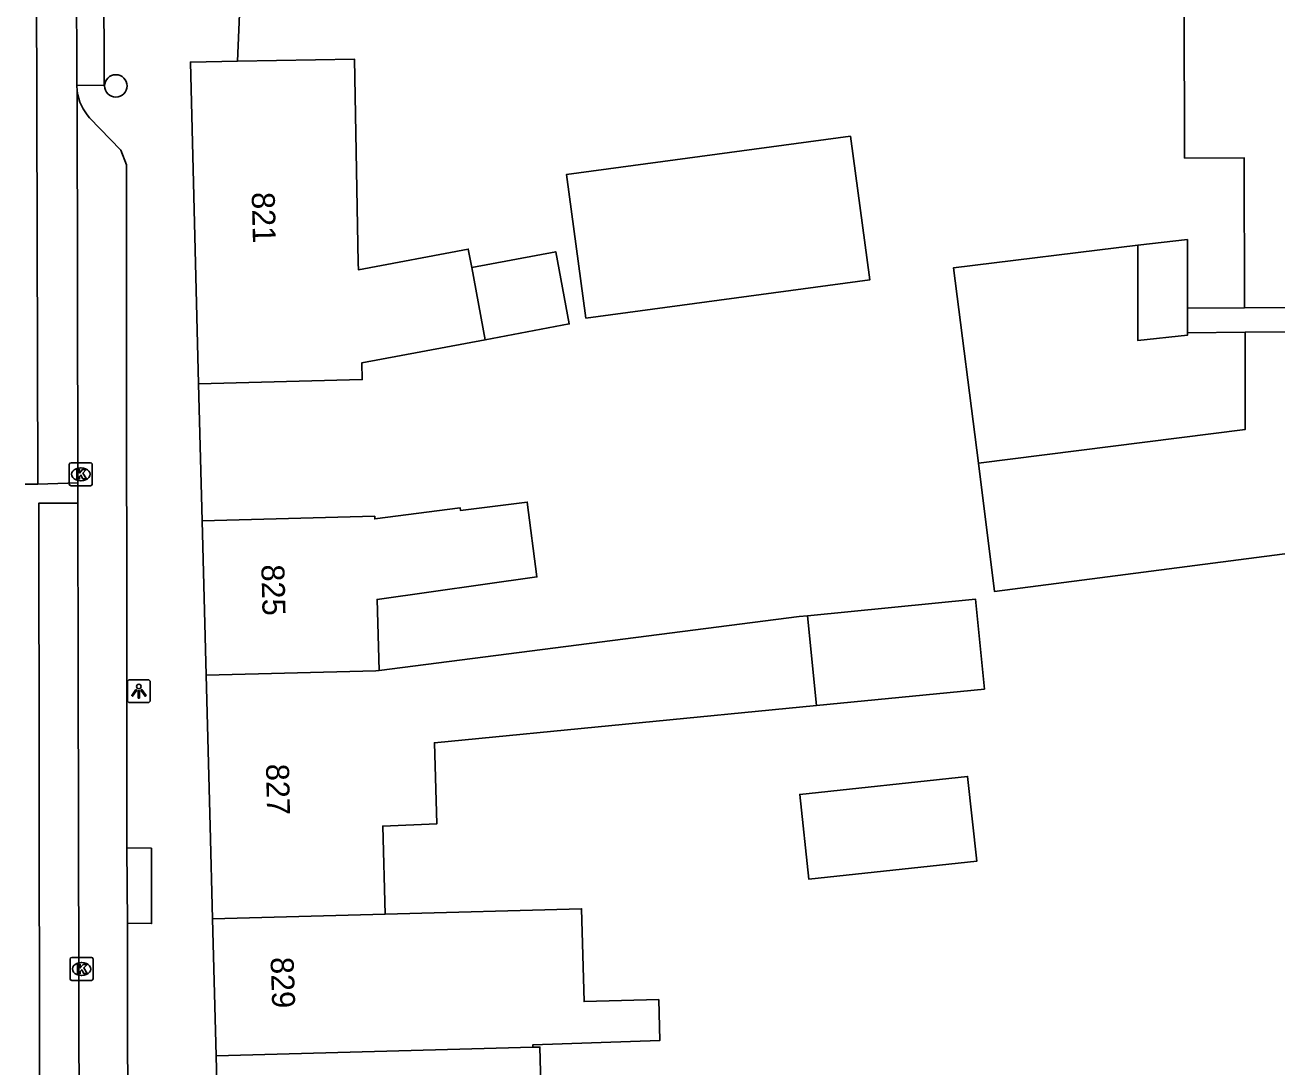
# Model space of a CAD drawing. Extents: x 162074 to 163034, y 381824 to 382557.
# Drawn here: x 162092.6 to 162147.1, y 382239.5 to 382284.8 of the extents above; entities that cross this region are included whole.
import ezdxf

# ---------------------------------------------------------------- set-up
doc = ezdxf.new("R2010")
doc.units = 0
for name, color, linetype in [('IMGEO_Boom', 7, 'Continuous'), ('IMGEO_Kolk', 7, 'Continuous'), ('IMGEO_Lichtpunt', 7, 'Continuous'), ('IMGEO_Muur', 7, 'Continuous'), ('IMGEO_Pand', 7, 'Continuous'), ('IMGEO_Pand_nummerreeks', 7, 'Continuous'), ('IMGEO_Rijbaan_lokaal_gesloten', 7, 'Continuous'), ('IMGEO_Rijbaan_lokaal_open', 7, 'Continuous'), ('IMGEO_Voetpad_open', 7, 'Continuous')]:
    doc.layers.add(name, color=color, linetype=linetype)

msp = doc.modelspace()

# ---------------------------------------------------------------- linework, layer by layer
at = {"layer": 'IMGEO_Boom'}
msp.add_circle((162096.532, 382282.199), 0.489, dxfattribs=at)
at = {"layer": 'IMGEO_Kolk'}
for p, q in [((162094.583, 382265.806), (162095.435, 382265.806)), ((162094.508, 382264.88), (162094.508, 382265.732)), ((162094.996, 382265.586), (162095.021, 382265.586)), ((162095.509, 382265.732), (162095.509, 382264.88)), ((162095.435, 382264.806), (162094.583, 382264.806)), ((162095.019, 382265.026), (162094.994, 382265.026)), ((162094.542, 382243.358), (162094.542, 382244.21)), ((162094.617, 382244.284), (162095.469, 382244.284)), ((162095.03, 382244.064), (162095.055, 382244.064)), ((162095.543, 382244.21), (162095.543, 382243.358)), ((162095.053, 382243.504), (162095.028, 382243.504)), ((162095.469, 382243.284), (162094.617, 382243.284))]:
    msp.add_line(p, q, dxfattribs=at)
for points in [[(162094.583, 382265.806), (162095.435, 382265.806)], [(162094.508, 382264.88), (162094.508, 382265.732)], [(162094.829, 382265.506), (162094.952, 382265.506), (162094.952, 382265.355), (162095.082, 382265.506), (162095.246, 382265.506), (162095.1, 382265.355), (162095.253, 382265.106), (162095.101, 382265.106), (162095.016, 382265.27), (162094.952, 382265.203), (162094.952, 382265.106), (162094.829, 382265.106), (162094.829, 382265.506)], [(162095.509, 382265.732), (162095.509, 382264.88)], [(162095.435, 382264.806), (162094.583, 382264.806)], [(162094.542, 382243.358), (162094.542, 382244.21)], [(162094.617, 382244.284), (162095.469, 382244.284)], [(162094.863, 382243.984), (162094.986, 382243.984), (162094.986, 382243.833), (162095.116, 382243.984), (162095.28, 382243.984), (162095.134, 382243.833), (162095.287, 382243.584), (162095.135, 382243.584), (162095.05, 382243.748), (162094.986, 382243.681), (162094.986, 382243.584), (162094.863, 382243.584), (162094.863, 382243.984)], [(162095.543, 382244.21), (162095.543, 382243.358)], [(162095.469, 382243.284), (162094.617, 382243.284)]]:
    msp.add_lwpolyline(points, dxfattribs=at)
for centre, start, end in [((162094.585, 382265.73), 91.552, 178.448), ((162094.585, 382265.73), 91.552, 178.448), ((162095.433, 382265.73), 1.552, 88.448), ((162095.433, 382265.73), 1.552, 88.448), ((162094.585, 382264.882), 181.552, 268.448), ((162094.585, 382264.882), 181.552, 268.448), ((162095.433, 382264.882), 271.552, 358.448), ((162095.433, 382264.882), 271.552, 358.448), ((162094.619, 382244.208), 91.552, 178.448), ((162094.619, 382244.208), 91.552, 178.448), ((162095.467, 382244.208), 1.552, 88.448), ((162095.467, 382244.208), 1.552, 88.448), ((162094.619, 382243.36), 181.552, 268.448), ((162094.619, 382243.36), 181.552, 268.448), ((162095.467, 382243.36), 271.552, 358.448), ((162095.467, 382243.36), 271.552, 358.448)]:
    msp.add_arc(centre, 0.0765, start, end, dxfattribs=at)
for centre, major_axis, ratio, start_param, end_param in [((162094.995, 382265.306), (-0.387, 0.002), 0.722429, 4.712389, 7.853982), ((162095.02, 382265.306), (-0.39, 0.002), 0.717154, 1.570796, 4.712389), ((162095.029, 382243.784), (-0.387, 0.002), 0.722429, 4.712389, 7.853982), ((162095.054, 382243.784), (-0.39, 0.002), 0.717154, 1.570796, 4.712389)]:
    msp.add_ellipse(centre, major_axis=major_axis, ratio=ratio, start_param=start_param, end_param=end_param, dxfattribs=at)
at = {"layer": 'IMGEO_Lichtpunt'}
for p, q in [((162097.035, 382256.274), (162097.035, 382255.467)), ((162097.035, 382256.274), (162097.035, 382255.467)), ((162097.937, 382256.369), (162097.129, 382256.369)), ((162097.937, 382256.369), (162097.129, 382256.369)), ((162098.031, 382255.467), (162098.031, 382256.274)), ((162098.031, 382255.467), (162098.031, 382256.274)), ((162097.129, 382255.373), (162097.937, 382255.373)), ((162097.129, 382255.373), (162097.937, 382255.373))]:
    msp.add_line(p, q, dxfattribs=at)
for points in [[(162097.409, 382255.938), (162097.448, 382255.91), (162097.26, 382255.648), (162097.222, 382255.675), (162097.409, 382255.938)], [(162097.511, 382255.89), (162097.558, 382255.89), (162097.558, 382255.568), (162097.511, 382255.568), (162097.511, 382255.89)], [(162097.621, 382255.91), (162097.659, 382255.937), (162097.846, 382255.675), (162097.807, 382255.647), (162097.621, 382255.91)]]:
    msp.add_lwpolyline(points, dxfattribs=at)
msp.add_circle((162097.534, 382256.072), 0.0994, dxfattribs=at)
for centre, start, end in [((162097.129, 382256.274), 90, 180), ((162097.129, 382256.274), 90, 180), ((162097.937, 382256.274), 0, 90), ((162097.937, 382256.274), 0, 90), ((162097.129, 382255.467), 180, 270), ((162097.129, 382255.467), 180, 270), ((162097.937, 382255.467), 270, 0), ((162097.937, 382255.467), 270, 360)]:
    msp.add_arc(centre, 0.0946, start, end, dxfattribs=at)
at = {"layer": 'IMGEO_Muur'}
for points in [[(162134.059, 382265.786), (162132.972, 382274.281), (162141.003, 382275.278)], [(162143.16, 382272.535), (162145.644, 382272.545)], [(162145.66, 382271.486), (162143.16, 382271.464)]]:
    msp.add_lwpolyline(points, dxfattribs=at)
at = {"layer": 'IMGEO_Pand'}
for points in [[(162143.016, 382285.765), (162143.015, 382285.917), (162152.607, 382285.979), (162154.139, 382285.962), (162154.449, 382283.986), (162155.867, 382284.208), (162156.633, 382279.312), (162157.635, 382279.499), (162158.183, 382276.187), (162155.729, 382276.131), (162155.758, 382272.592), (162145.644, 382272.545)], [(162145.644, 382272.545), (162145.629, 382279.069), (162143.029, 382279.064), (162143.016, 382285.765)], [(162101.824, 382283.276), (162099.774, 382283.238), (162100.136, 382269.243)], [(162101.824, 382283.276), (162106.913, 382283.37), (162107.077, 382274.502), (162107.087, 382274.205), (162111.867, 382275.102), (162112.018, 382274.299)], [(162116.982, 382272.098), (162116.141, 382278.349), (162128.49, 382280.011), (162129.331, 382273.76), (162116.982, 382272.098)], [(162143.16, 382271.464), (162143.16, 382271.364), (162140.991, 382271.132), (162141.003, 382275.278), (162143.158, 382275.515), (162143.16, 382272.535)], [(162112.018, 382274.299), (162115.673, 382274.985), (162116.262, 382271.847), (162112.607, 382271.161)], [(162112.018, 382274.299), (162112.607, 382271.161)], [(162143.16, 382272.535), (162143.16, 382271.464)], [(162159.098, 382265.857), (162159.456, 382263.416), (162134.767, 382260.202), (162134.059, 382265.786), (162145.668, 382267.256), (162145.66, 382271.486)], [(162145.66, 382271.486), (162153.054, 382271.499), (162153.065, 382268.243), (162158.723, 382268.276), (162159.098, 382265.857)], [(162112.607, 382271.161), (162107.229, 382270.151), (162107.254, 382269.427), (162100.136, 382269.243)], [(162100.29, 382263.285), (162107.795, 382263.48), (162107.799, 382263.367), (162111.518, 382263.844), (162111.533, 382263.727), (162114.435, 382264.099), (162114.853, 382260.839), (162107.897, 382259.859), (162107.983, 382256.768)], [(162100.29, 382263.285), (162100.463, 382256.572)], [(162126.632, 382259.152), (162133.938, 382259.865), (162134.319, 382255.964), (162127.013, 382255.25)], [(162107.983, 382256.768), (162126.257, 382259.116), (162126.632, 382259.152)], [(162127.013, 382255.25), (162126.632, 382259.152)], [(162100.463, 382256.572), (162107.844, 382256.75), (162107.983, 382256.768)], [(162100.463, 382256.572), (162100.633, 382250), (162100.737, 382245.969)], [(162127.013, 382255.25), (162110.396, 382253.627), (162110.494, 382250.095), (162108.148, 382250), (162108.257, 382246.174)], [(162128.305, 382247.86), (162126.684, 382247.686), (162126.287, 382251.378), (162133.593, 382252.163), (162133.99, 382248.471), (162128.305, 382247.86)], [(162108.257, 382246.174), (162100.737, 382245.969)], [(162108.257, 382246.174), (162116.798, 382246.407), (162116.908, 382242.366), (162120.153, 382242.455), (162120.201, 382240.675), (162114.671, 382240.48), (162114.674, 382240.38)], [(162100.737, 382245.969), (162100.891, 382240.002)], [(162100.891, 382240.002), (162114.674, 382240.38)], [(162114.674, 382240.38), (162114.982, 382240.388), (162115.121, 382234.987), (162108.82, 382234.834)], [(162100.891, 382240.002), (162101.03, 382234.622)]]:
    msp.add_lwpolyline(points, dxfattribs=at)
at = {"layer": 'IMGEO_Rijbaan_lokaal_gesloten'}
for points in [[(162093.137, 382264.876), (162092.899, 382357.108)], [(162094.838, 382282.232), (162094.825, 382287.149)], [(162094.85, 382281.967), (162094.838, 382282.232)], [(162094.885, 382264.932), (162094.85, 382281.967)], [(162094.885, 382264.932), (162093.137, 382264.876)], [(162093.226, 382227.227), (162093.177, 382264.048), (162094.884, 382264.048)], [(162095.001, 382208.911), (162094.896, 382256.77), (162094.884, 382264.048)]]:
    msp.add_lwpolyline(points, dxfattribs=at)
at = {"layer": 'IMGEO_Rijbaan_lokaal_open'}
for points in [[(162093.137, 382264.876), (162092.582, 382264.872)], [(162094.884, 382264.048), (162094.885, 382264.932)]]:
    msp.add_lwpolyline(points, dxfattribs=at)
at = {"layer": 'IMGEO_Voetpad_open'}
for points in [[(162094.825, 382287.149), (162096.01, 382287.177), (162096.028, 382282.223), (162094.838, 382282.232)], [(162101.939, 382286.02), (162101.824, 382283.276)], [(162095.392, 382280.819), (162096.753, 382279.402), (162096.994, 382278.768), (162097.009, 382249.05)], [(162143.16, 382272.535), (162145.644, 382272.545)], [(162145.66, 382271.486), (162143.16, 382271.464)], [(162100.136, 382269.243), (162100.29, 382263.285)], [(162097.009, 382249.05), (162098.084, 382249.034), (162098.088, 382245.76), (162097.038, 382245.779)], [(162097.038, 382245.779), (162097.009, 382249.05)], [(162097.038, 382245.779), (162097.085, 382208.93), (162095.001, 382208.911)]]:
    msp.add_lwpolyline(points, dxfattribs=at)
msp.add_arc((162096.945, 382282.254), 2.115, 187.8068, 222.7396, dxfattribs=at)

# ---------------------------------------------------------------- texts
at = {"layer": 'IMGEO_Pand_nummerreeks'}
for s, rotation, p in [('821', 271.4838, (162102.442, 382277.57)), ('825', 271.478, (162102.861, 382261.371)), ('827', 271.1973, (162103.065, 382252.701)), ('829', 272.0109, (162103.262, 382244.289))]:
    msp.add_text(s, height=1, rotation=rotation, dxfattribs=at).set_placement(p)

doc.saveas('drawing.dxf')
